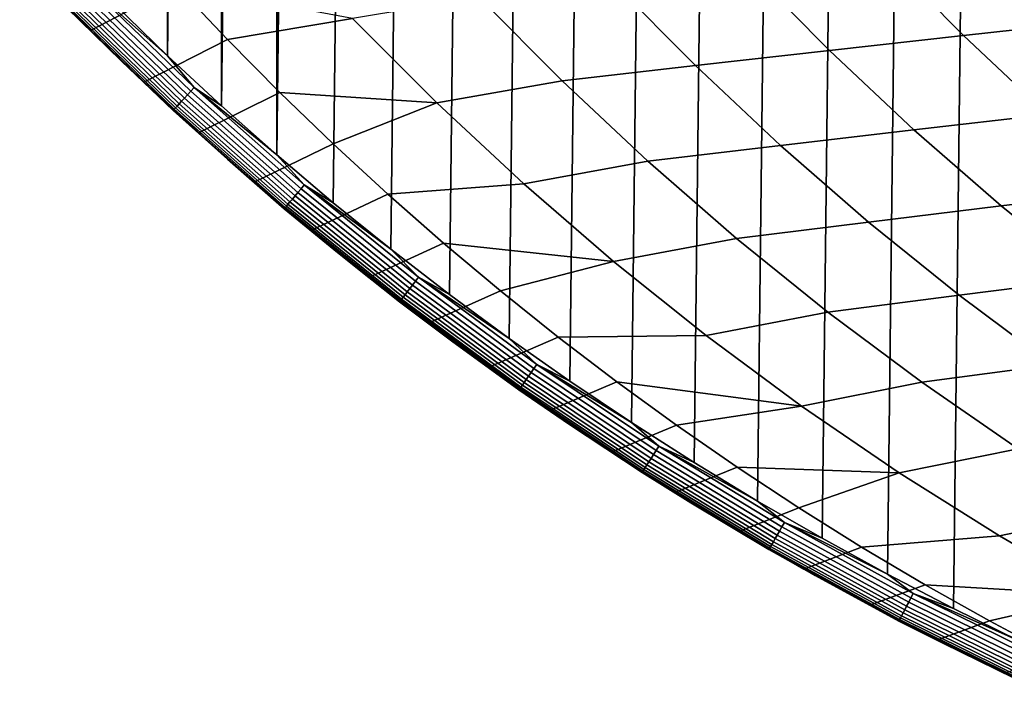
# Model space of a CAD drawing. Header units: metres. Extents: x -240 to 45, y -77 to 27.
# Tile 617 of 656: x -20.51 to -12.35, y -24.62 to -18.93. Entities that reach past the tile are written whole.
import ezdxf

# ---------------------------------------------------------------- set-up
doc = ezdxf.new("R2010")
doc.units = ezdxf.units.M
doc.layers.add('solid_102011X2', color=7, linetype='CONTINUOUS')

msp = doc.modelspace()

# ---------------------------------------------------------------- linework, layer by layer
at = {"layer": 'solid_102011X2'}
for points in [[(-12.771635, -23.812521), (-12.217568, 24.084764), (-11.655321, 24.345638), (-12.216164, -24.085423)], [(-13.320317, -23.527567), (-12.77303, 23.811825), (-12.217568, 24.084764), (-12.771635, -23.812521)], [(-13.86173, -23.230877), (-13.321708, 23.526829), (-12.77303, 23.811825), (-13.320317, -23.527567)], [(-14.395952, -22.922401), (-13.863121, 23.230091), (-13.321708, 23.526829), (-13.86173, -23.230877)], [(-14.922454, -22.602467), (-14.397351, 22.92156), (-13.863121, 23.230091), (-14.395952, -22.922401)], [(-15.441291, -22.271021), (-14.923866, 22.601561), (-14.397351, 22.92156), (-14.922454, -22.602467)], [(-15.952045, -21.928394), (-15.442723, 22.270042), (-14.923866, 22.601561), (-15.441291, -22.271021)], [(-16.454639, -21.574625), (-15.953506, 21.927338), (-15.442723, 22.270042), (-15.952045, -21.928394)], [(-16.948812, -21.209959), (-16.456137, 21.573488), (-15.953506, 21.927338), (-16.454639, -21.574625)], [(-17.434206, -20.834715), (-16.950354, 21.20874), (-16.456137, 21.573488), (-16.948812, -21.209959)], [(-17.910809, -20.448904), (-17.435789, 20.833412), (-16.950354, 21.20874), (-17.434206, -20.834715)], [(-18.378046, -20.053045), (-17.912432, 20.447519), (-17.435789, 20.833412), (-17.910809, -20.448904)], [(-18.378046, -20.053045), (-18.3797, 20.05158), (-17.912432, 20.447519)], [(-18.836016, -19.647047), (-18.837696, 19.645502), (-18.3797, 20.05158)], [(-18.378046, -20.053045), (-18.836016, -19.647047), (-18.3797, 20.05158)], [(-19.284147, -19.231455), (-19.285837, 19.229836), (-18.837696, 19.645502)], [(-18.836016, -19.647047), (-19.284147, -19.231455), (-18.837696, 19.645502)], [(-19.284147, -19.231455), (-19.72246, -18.806221), (-19.285837, 19.229836)], [(-19.922367, -19.022161, 0.359363), (-19.211445, -18.64876, 4.186121), (-19.624939, -18.191088, 4.27622), (-20.354321, -18.58399, 0.360422)], [(-11.582154, -18.941046, 29.276094), (-12.249927, -18.265631, 29.435053), (-13.361567, -18.383221, 25.274504), (-12.689547, -19.062996, 25.114624)], [(-20.509382, -18.42728, 0.337265), (-19.667179, -19.276903, 0.337264), (-20.354321, -18.58399, 0.360422)], [(-20.122597, -18.829943, 0.294933), (-19.667179, -19.276903, 0.337264), (-20.509382, -18.42728, 0.337265)], [(-12.689547, -19.062996, 25.114624), (-13.361567, -18.383221, 25.274504), (-14.477399, -18.502304, 21.091692), (-13.800838, -19.18647, 20.931698)], [(-13.800838, -19.18647, 20.931698), (-14.477399, -18.502304, 21.091692), (-15.592576, -18.623089, 16.885313), (-14.911167, -19.311687, 16.726028)], [(-19.667179, -19.276903, 0.337264), (-19.922367, -19.022161, 0.359363), (-20.354321, -18.58399, 0.360422)], [(-19.968447, -18.677576, 0.011772), (-19.091963, -19.525486, 0.011772), (-19.118984, -19.554703, 0.026379), (-19.996752, -18.705553, 0.026379)], [(-19.938961, -18.648432, 0.00292), (-19.063812, -19.495049, 0.00292), (-19.091963, -19.525486, 0.011772), (-19.968447, -18.677576, 0.011772)], [(-19.938961, -18.648432, 0.00292), (-19.72246, -18.806221), (-19.284147, -19.231455)], [(-19.938961, -18.648432, 0.00292), (-19.284147, -19.231455), (-19.063812, -19.495049, 0.00292)], [(-19.480328, -19.450947, 0.358303), (-18.787731, -19.096691, 4.093795), (-19.211445, -18.64876, 4.186121), (-19.922367, -19.022161, 0.359363)], [(-17.750885, -18.922941, 8.384892), (-19.211445, -18.64876, 4.186121), (-18.787731, -19.096691, 4.093795)], [(-14.911167, -19.311687, 16.726028), (-15.592576, -18.623089, 16.885313), (-16.70216, -18.745787, 12.653981), (-16.015581, -19.43886, 12.49624)], [(-20.047588, -18.7558, 0.071583), (-19.167517, -19.60718, 0.071583), (-19.188061, -19.629391, 0.101278), (-20.069105, -18.777069, 0.101278)], [(-20.023308, -18.731802, 0.04645), (-19.144337, -19.582115, 0.04645), (-19.167517, -19.60718, 0.071583), (-20.047588, -18.7558, 0.071583)], [(-19.996752, -18.705553, 0.026379), (-19.118984, -19.554703, 0.026379), (-19.144337, -19.582115, 0.04645), (-20.023308, -18.731802, 0.04645)], [(-16.70216, -18.745787, 12.653981), (-17.750885, -18.922941, 8.384892), (-17.054487, -19.621, 8.22858), (-16.015581, -19.43886, 12.49624)], [(-20.119959, -18.827335, 0.252703), (-19.23661, -19.681885, 0.252703), (-19.23913, -19.684608, 0.294933), (-20.122597, -18.829943, 0.294933)], [(-20.122597, -18.829943, 0.294933), (-19.23913, -19.684608, 0.294933), (-19.667179, -19.276903, 0.337264)], [(-20.113115, -18.82057, 0.211417), (-19.230076, -19.67482, 0.211417), (-19.23661, -19.681885, 0.252703), (-20.119959, -18.827335, 0.252703)], [(-20.1022, -18.80978, 0.1719), (-19.219654, -19.663551, 0.1719), (-19.230076, -19.67482, 0.211417), (-20.113115, -18.82057, 0.211417)], [(-20.087431, -18.795183, 0.134941), (-19.205555, -19.648308, 0.134941), (-19.219654, -19.663551, 0.1719), (-20.1022, -18.80978, 0.1719)], [(-20.069105, -18.777069, 0.101278), (-19.188061, -19.629391, 0.101278), (-19.205555, -19.648308, 0.134941), (-20.087431, -18.795183, 0.134941)], [(-17.054487, -19.621, 8.22858), (-17.750885, -18.922941, 8.384892), (-18.787731, -19.096691, 4.093795), (-18.354086, -19.534588, 3.999305)], [(-10.89066, -19.590691, 29.11149), (-11.582154, -18.941046, 29.276094), (-12.689547, -19.062996, 25.114624), (-11.993664, -19.716843, 24.949066)], [(-19.667179, -19.276903, 0.337264), (-19.480328, -19.450947, 0.358303), (-19.922367, -19.022161, 0.359363)], [(-11.993664, -19.716843, 24.949066), (-12.689547, -19.062996, 25.114624), (-13.800838, -19.18647, 20.931698), (-13.100266, -19.844553, 20.766026)], [(-19.028431, -19.870129, 0.357204), (-18.354086, -19.534588, 3.999305), (-18.787731, -19.096691, 4.093795), (-19.480328, -19.450947, 0.358303)], [(-19.063812, -19.495049, 0.00292), (-19.284147, -19.231455), (-18.836016, -19.647047)], [(-13.100266, -19.844553, 20.766026), (-13.800838, -19.18647, 20.931698), (-14.911167, -19.311687, 16.726028), (-14.205585, -19.974033, 16.561092)], [(-19.667179, -19.276903, 0.337264), (-18.788809, -20.088987, 0.337264), (-19.480328, -19.450947, 0.358303)], [(-19.23913, -19.684608, 0.294933), (-18.788809, -20.088987, 0.337264), (-19.667179, -19.276903, 0.337264)], [(-14.205585, -19.974033, 16.561092), (-14.911167, -19.311687, 16.726028), (-16.015581, -19.43886, 12.49624), (-15.304658, -20.105507, 12.332905)], [(-18.788809, -20.088987, 0.337264), (-19.028431, -19.870129, 0.357204), (-19.480328, -19.450947, 0.358303)], [(-19.063812, -19.495049, 0.00292), (-18.151735, -20.301739, 0.00292), (-18.178497, -20.333403, 0.011772), (-19.091963, -19.525486, 0.011772)], [(-19.063812, -19.495049, 0.00292), (-18.836016, -19.647047), (-18.378046, -20.053045)], [(-19.063812, -19.495049, 0.00292), (-18.378046, -20.053045), (-18.151735, -20.301739, 0.00292)], [(-16.015581, -19.43886, 12.49624), (-17.054487, -19.621, 8.22858), (-16.333462, -20.292192, 8.066739), (-15.304658, -20.105507, 12.332905)], [(-19.118984, -19.554703, 0.026379), (-18.204187, -20.363796, 0.026379), (-18.228292, -20.392315, 0.04645), (-19.144337, -19.582115, 0.04645)], [(-19.091963, -19.525486, 0.011772), (-18.178497, -20.333403, 0.011772), (-18.204187, -20.363796, 0.026379), (-19.118984, -19.554703, 0.026379)], [(-18.566874, -20.279486, 0.356127), (-17.910797, -19.962168, 3.902714), (-18.354086, -19.534588, 3.999305), (-19.028431, -19.870129, 0.357204)], [(-17.054487, -19.621, 8.22858), (-18.354086, -19.534588, 3.999305), (-17.910797, -19.962168, 3.902714)], [(-19.205555, -19.648308, 0.134941), (-18.286493, -20.461172, 0.134941), (-18.299896, -20.477032, 0.1719), (-19.219654, -19.663551, 0.1719)], [(-19.188061, -19.629391, 0.101278), (-18.269859, -20.441494, 0.101278), (-18.286493, -20.461172, 0.134941), (-19.205555, -19.648308, 0.134941)], [(-19.167517, -19.60718, 0.071583), (-18.250328, -20.418386, 0.071583), (-18.269859, -20.441494, 0.101278), (-19.188061, -19.629391, 0.101278)], [(-19.144337, -19.582115, 0.04645), (-18.228292, -20.392315, 0.04645), (-18.250328, -20.418386, 0.071583), (-19.167517, -19.60718, 0.071583)], [(-16.333462, -20.292192, 8.066739), (-17.054487, -19.621, 8.22858), (-17.910797, -19.962168, 3.902714), (-17.458385, -20.378942, 3.804134)], [(-19.23661, -19.681885, 0.252703), (-18.316017, -20.496103, 0.252703), (-18.318411, -20.498936, 0.294933), (-19.23913, -19.684608, 0.294933)], [(-19.23913, -19.684608, 0.294933), (-18.318411, -20.498936, 0.294933), (-18.788809, -20.088987, 0.337264)], [(-19.230076, -19.67482, 0.211417), (-18.309805, -20.488754, 0.211417), (-18.316017, -20.496103, 0.252703), (-19.23661, -19.681885, 0.252703)], [(-19.219654, -19.663551, 0.1719), (-18.299896, -20.477032, 0.1719), (-18.309805, -20.488754, 0.211417), (-19.230076, -19.67482, 0.211417)], [(-11.274835, -20.34383, 24.778049), (-11.993664, -19.716843, 24.949066), (-13.100266, -19.844553, 20.766026), (-12.376596, -20.475601, 20.594894)], [(-18.788809, -20.088987, 0.337264), (-18.566874, -20.279486, 0.356127), (-19.028431, -19.870129, 0.357204)], [(-12.376596, -20.475601, 20.594894), (-13.100266, -19.844553, 20.766026), (-14.205585, -19.974033, 16.561092), (-13.476748, -20.609171, 16.390722)], [(-18.095854, -20.67882, 0.354989), (-17.458385, -20.378942, 3.804134), (-17.910797, -19.962168, 3.902714), (-18.566874, -20.279486, 0.356127)], [(-13.476748, -20.609171, 16.390722), (-14.205585, -19.974033, 16.561092), (-15.304658, -20.105507, 12.332905), (-14.570312, -20.744761, 12.164189)], [(-18.151735, -20.301739, 0.00292), (-18.378046, -20.053045), (-17.910809, -20.448904)], [(-18.788809, -20.088987, 0.337264), (-17.876076, -20.862204, 0.337264), (-18.566874, -20.279486, 0.356127)], [(-18.318411, -20.498936, 0.294933), (-17.876076, -20.862204, 0.337264), (-18.788809, -20.088987, 0.337264)], [(-15.304658, -20.105507, 12.332905), (-16.333462, -20.292192, 8.066739), (-15.588745, -20.935524, 7.899581), (-14.570312, -20.744761, 12.164189)], [(-17.876076, -20.862204, 0.337264), (-18.095854, -20.67882, 0.354989), (-18.566874, -20.279486, 0.356127)], [(-18.151735, -20.301739, 0.00292), (-17.204685, -21.067091, 0.00292), (-17.230011, -21.099915, 0.011772), (-18.178497, -20.333403, 0.011772)], [(-18.151735, -20.301739, 0.00292), (-17.910809, -20.448904), (-17.434206, -20.834715)], [(-18.151735, -20.301739, 0.00292), (-17.434206, -20.834715), (-17.204685, -21.067091, 0.00292)], [(-15.588745, -20.935524, 7.899581), (-16.333462, -20.292192, 8.066739), (-17.458385, -20.378942, 3.804134), (-16.997046, -20.784729, 3.703609)], [(-18.228292, -20.392315, 0.04645), (-17.277134, -21.160984, 0.046449), (-17.297989, -21.188011, 0.071583), (-18.250328, -20.418386, 0.071583)], [(-18.204187, -20.363796, 0.026379), (-17.254324, -21.131422, 0.026379), (-17.277134, -21.160984, 0.046449), (-18.228292, -20.392315, 0.04645)], [(-18.178497, -20.333403, 0.011772), (-17.230011, -21.099915, 0.011772), (-17.254324, -21.131422, 0.026379), (-18.204187, -20.363796, 0.026379)], [(-17.615568, -21.06789, 0.353864), (-16.997046, -20.784729, 3.703609), (-17.458385, -20.378942, 3.804134), (-18.095854, -20.67882, 0.354989)], [(-10.533971, -20.943018, 24.601791), (-11.274835, -20.34383, 24.778049), (-12.376596, -20.475601, 20.594894), (-11.630743, -21.078661, 20.418514)], [(-18.286493, -20.461172, 0.134941), (-17.332212, -21.232365, 0.134941), (-17.344898, -21.248804, 0.1719), (-18.299896, -20.477032, 0.1719)], [(-18.269859, -20.441494, 0.101278), (-17.316471, -21.211964, 0.101278), (-17.332212, -21.232365, 0.134941), (-18.286493, -20.461172, 0.134941)], [(-18.250328, -20.418386, 0.071583), (-17.297989, -21.188011, 0.071583), (-17.316471, -21.211964, 0.101278), (-18.269859, -20.441494, 0.101278)], [(-11.630743, -21.078661, 20.418514), (-12.376596, -20.475601, 20.594894), (-13.476748, -20.609171, 16.390722), (-12.725569, -21.216127, 16.215128)], [(-18.316017, -20.496103, 0.252703), (-17.360153, -21.268574, 0.252703), (-17.362419, -21.271511, 0.294933), (-18.318411, -20.498936, 0.294933)], [(-18.318411, -20.498936, 0.294933), (-17.362419, -21.271511, 0.294933), (-17.876076, -20.862204, 0.337264)], [(-18.309805, -20.488754, 0.211417), (-17.354275, -21.260954, 0.211417), (-17.360153, -21.268574, 0.252703), (-18.316017, -20.496103, 0.252703)], [(-18.299896, -20.477032, 0.1719), (-17.344898, -21.248804, 0.1719), (-17.354275, -21.260954, 0.211417), (-18.309805, -20.488754, 0.211417)], [(-12.725569, -21.216127, 16.215128), (-13.476748, -20.609171, 16.390722), (-14.570312, -20.744761, 12.164189), (-13.813458, -21.355639, 11.990302)], [(-17.876076, -20.862204, 0.337264), (-17.615568, -21.06789, 0.353864), (-18.095854, -20.67882, 0.354989)], [(-17.126219, -21.446484, 0.352677), (-16.527039, -21.179291, 3.601196), (-16.997046, -20.784729, 3.703609), (-17.615568, -21.06789, 0.353864)], [(-15.588745, -20.935524, 7.899581), (-16.997046, -20.784729, 3.703609), (-16.527039, -21.179291, 3.601196)], [(-14.570312, -20.744761, 12.164189), (-15.588745, -20.935524, 7.899581), (-14.821267, -21.549994, 7.727314), (-13.813458, -21.355639, 11.990302)], [(-17.876076, -20.862204, 0.337264), (-16.930801, -21.595245, 0.337264), (-17.615568, -21.06789, 0.353864)], [(-17.362419, -21.271511, 0.294933), (-16.930801, -21.595245, 0.337264), (-17.876076, -20.862204, 0.337264)], [(-17.204685, -21.067091, 0.00292), (-17.434206, -20.834715), (-16.948812, -21.209959)], [(-14.821267, -21.549994, 7.727314), (-15.588745, -20.935524, 7.899581), (-16.527039, -21.179291, 3.601196), (-16.048676, -21.562353, 3.496962)], [(-16.930801, -21.595245, 0.337264), (-17.126219, -21.446484, 0.352677), (-17.615568, -21.06789, 0.353864)], [(-17.230011, -21.099915, 0.011772), (-16.248461, -21.823614, 0.011771), (-16.271351, -21.856169, 0.026379), (-17.254324, -21.131422, 0.026379)], [(-17.204685, -21.067091, 0.00292), (-16.224613, -21.789701, 0.00292), (-16.248461, -21.823614, 0.011771), (-17.230011, -21.099915, 0.011772)], [(-17.204685, -21.067091, 0.00292), (-16.948812, -21.209959), (-16.454639, -21.574625)], [(-17.204685, -21.067091, 0.00292), (-16.454639, -21.574625), (-16.224613, -21.789701, 0.00292)], [(-10.863637, -21.652809, 20.237112), (-11.630743, -21.078661, 20.418514), (-12.725569, -21.216127, 16.215128), (-11.952981, -21.793968, 16.034531)], [(-17.297989, -21.188011, 0.071583), (-16.312466, -21.914639, 0.071583), (-16.329868, -21.939388, 0.101278), (-17.316471, -21.211964, 0.101278)], [(-17.277134, -21.160984, 0.046449), (-16.29283, -21.886713, 0.046449), (-16.312466, -21.914639, 0.071583), (-17.297989, -21.188011, 0.071583)], [(-17.254324, -21.131422, 0.026379), (-16.271351, -21.856169, 0.026379), (-16.29283, -21.886713, 0.046449), (-17.277134, -21.160984, 0.046449)], [(-16.627998, -21.814363, 0.351477), (-16.048676, -21.562353, 3.496962), (-16.527039, -21.179291, 3.601196), (-17.126219, -21.446484, 0.352677)], [(-17.360153, -21.268574, 0.252703), (-16.370996, -21.997879, 0.252703), (-16.373131, -22.000914, 0.294933), (-17.362419, -21.271511, 0.294933)], [(-17.362419, -21.271511, 0.294933), (-16.373131, -22.000914, 0.294933), (-16.930801, -21.595245, 0.337264)], [(-17.354275, -21.260954, 0.211417), (-16.365461, -21.990005, 0.211417), (-16.370996, -21.997879, 0.252703), (-17.360153, -21.268574, 0.252703)], [(-17.344898, -21.248804, 0.1719), (-16.356632, -21.977451, 0.1719), (-16.365461, -21.990005, 0.211417), (-17.354275, -21.260954, 0.211417)], [(-17.332212, -21.232365, 0.134941), (-16.344688, -21.960466, 0.134941), (-16.356632, -21.977451, 0.1719), (-17.344898, -21.248804, 0.1719)], [(-17.316471, -21.211964, 0.101278), (-16.329868, -21.939388, 0.101278), (-16.344688, -21.960466, 0.134941), (-17.332212, -21.232365, 0.134941)], [(-11.952981, -21.793968, 16.034531), (-12.725569, -21.216127, 16.215128), (-13.813458, -21.355639, 11.990302), (-13.035034, -21.937193, 11.81146)], [(-13.813458, -21.355639, 11.990302), (-14.821267, -21.549994, 7.727314), (-14.031989, -22.134645, 7.550154), (-13.035034, -21.937193, 11.81146)], [(-16.930801, -21.595245, 0.337264), (-16.627998, -21.814363, 0.351477), (-17.126219, -21.446484, 0.352677)], [(-16.930801, -21.595245, 0.337264), (-15.954811, -22.286806, 0.337264), (-16.627998, -21.814363, 0.351477)], [(-16.373131, -22.000914, 0.294933), (-15.954811, -22.286806, 0.337264), (-16.930801, -21.595245, 0.337264)], [(-16.121117, -22.17131, 0.350237), (-15.561905, -21.933928, 3.390896), (-16.048676, -21.562353, 3.496962), (-16.627998, -21.814363, 0.351477)], [(-16.224613, -21.789701, 0.00292), (-16.454639, -21.574625), (-15.952045, -21.928394)], [(-14.031989, -22.134645, 7.550154), (-14.821267, -21.549994, 7.727314), (-16.048676, -21.562353, 3.496962), (-15.561905, -21.933928, 3.390896)], [(-15.954811, -22.286806, 0.337264), (-16.121117, -22.17131, 0.350237), (-16.627998, -21.814363, 0.351477)], [(-16.271351, -21.856169, 0.026379), (-15.257234, -22.536629, 0.026379), (-15.277342, -22.568092, 0.046449), (-16.29283, -21.886713, 0.046449)], [(-16.248461, -21.823614, 0.011771), (-15.235803, -22.503096, 0.011771), (-15.257234, -22.536629, 0.026379), (-16.271351, -21.856169, 0.026379)], [(-16.224613, -21.789701, 0.00292), (-15.213477, -22.468161, 0.00292), (-15.235803, -22.503096, 0.011771), (-16.248461, -21.823614, 0.011771)], [(-16.224613, -21.789701, 0.00292), (-15.952045, -21.928394), (-15.441291, -22.271021)], [(-16.224613, -21.789701, 0.00292), (-15.441291, -22.271021), (-15.213477, -22.468161, 0.00292)], [(-11.160066, -22.341961, 15.849182), (-11.952981, -21.793968, 16.034531), (-13.035034, -21.937193, 11.81146), (-12.236131, -22.488689, 11.627913)], [(-16.329868, -21.939388, 0.101278), (-15.312018, -22.622353, 0.101278), (-15.325894, -22.644064, 0.134941), (-16.344688, -21.960466, 0.134941)], [(-16.312466, -21.914639, 0.071583), (-15.295726, -22.596859, 0.071583), (-15.312018, -22.622353, 0.101278), (-16.329868, -21.939388, 0.101278)], [(-16.29283, -21.886713, 0.046449), (-15.277342, -22.568092, 0.046449), (-15.295726, -22.596859, 0.071583), (-16.312466, -21.914639, 0.071583)], [(-15.605813, -22.517143, 0.348969), (-15.06688, -22.293896, 3.283032), (-15.561905, -21.933928, 3.390896), (-16.121117, -22.17131, 0.350237)], [(-14.031989, -22.134645, 7.550154), (-15.561905, -21.933928, 3.390896), (-15.06688, -22.293896, 3.283032)], [(-13.035034, -21.937193, 11.81146), (-14.031989, -22.134645, 7.550154), (-13.222036, -22.688755, 7.368354), (-12.236131, -22.488689, 11.627913)], [(-16.370996, -21.997879, 0.252703), (-15.350524, -22.682604, 0.252703), (-15.352522, -22.685728, 0.294933), (-16.373131, -22.000914, 0.294933)], [(-16.373131, -22.000914, 0.294933), (-15.352522, -22.685728, 0.294933), (-15.954811, -22.286806, 0.337264)], [(-16.365461, -21.990005, 0.211417), (-15.345341, -22.674494, 0.211417), (-15.350524, -22.682604, 0.252703), (-16.370996, -21.997879, 0.252703)], [(-16.356632, -21.977451, 0.1719), (-15.337076, -22.66156, 0.1719), (-15.345341, -22.674494, 0.211417), (-16.365461, -21.990005, 0.211417)], [(-16.344688, -21.960466, 0.134941), (-15.325894, -22.644064, 0.134941), (-15.337076, -22.66156, 0.1719), (-16.356632, -21.977451, 0.1719)], [(-15.954811, -22.286806, 0.337264), (-15.605813, -22.517143, 0.348969), (-16.121117, -22.17131, 0.350237)], [(-13.222036, -22.688755, 7.368354), (-14.031989, -22.134645, 7.550154), (-15.06688, -22.293896, 3.283032), (-14.563828, -22.642136, 3.173418)], [(-15.954811, -22.286806, 0.337264), (-14.949929, -22.935591, 0.337264), (-15.605813, -22.517143, 0.348969)], [(-15.352522, -22.685728, 0.294933), (-14.949929, -22.935591, 0.337264), (-15.954811, -22.286806, 0.337264)], [(-15.082337, -22.851704, 0.347706), (-14.563828, -22.642136, 3.173418), (-15.06688, -22.293896, 3.283032), (-15.605813, -22.517143, 0.348969)], [(-15.213477, -22.468161, 0.00292), (-15.441291, -22.271021), (-14.922454, -22.602467)], [(-15.235803, -22.503096, 0.011771), (-14.194049, -23.137053, 0.011771), (-14.213984, -23.171497, 0.026379), (-15.257234, -22.536629, 0.026379)], [(-15.213477, -22.468161, 0.00292), (-14.173281, -23.10117, 0.00292), (-14.194049, -23.137053, 0.011771), (-15.235803, -22.503096, 0.011771)], [(-15.213477, -22.468161, 0.00292), (-14.922454, -22.602467), (-14.395952, -22.922401)], [(-15.213477, -22.468161, 0.00292), (-14.395952, -22.922401), (-14.173281, -23.10117, 0.00292)], [(-12.236131, -22.488689, 11.627913), (-13.222036, -22.688755, 7.368354), (-12.392591, -23.211674, 7.182178), (-11.417905, -23.009487, 11.439928)], [(-14.949929, -22.935591, 0.337264), (-15.082337, -22.851704, 0.347706), (-15.605813, -22.517143, 0.348969)], [(-15.295726, -22.596859, 0.071583), (-14.249788, -23.233362, 0.071583), (-14.264944, -23.259548, 0.101278), (-15.312018, -22.622353, 0.101278)], [(-15.277342, -22.568092, 0.046449), (-14.232688, -23.203815, 0.046449), (-14.249788, -23.233362, 0.071583), (-15.295726, -22.596859, 0.071583)], [(-15.257234, -22.536629, 0.026379), (-14.213984, -23.171497, 0.026379), (-14.232688, -23.203815, 0.046449), (-15.277342, -22.568092, 0.046449)], [(-15.345341, -22.674494, 0.211417), (-14.29594, -23.313107, 0.211417), (-14.300762, -23.321436, 0.252703), (-15.350524, -22.682604, 0.252703)], [(-15.337076, -22.66156, 0.1719), (-14.288253, -23.299822, 0.1719), (-14.29594, -23.313107, 0.211417), (-15.345341, -22.674494, 0.211417)], [(-15.325894, -22.644064, 0.134941), (-14.277851, -23.281851, 0.134941), (-14.288253, -23.299822, 0.1719), (-15.337076, -22.66156, 0.1719)], [(-15.312018, -22.622353, 0.101278), (-14.264944, -23.259548, 0.101278), (-14.277851, -23.281851, 0.134941), (-15.325894, -22.644064, 0.134941)], [(-14.55094, -23.174841, 0.3464), (-14.052841, -22.978609, 3.062075), (-14.563828, -22.642136, 3.173418), (-15.082337, -22.851704, 0.347706)], [(-13.222036, -22.688755, 7.368354), (-14.563828, -22.642136, 3.173418), (-14.052841, -22.978609, 3.062075)], [(-15.350524, -22.682604, 0.252703), (-14.300762, -23.321436, 0.252703), (-14.30262, -23.324646, 0.294933), (-15.352522, -22.685728, 0.294933)], [(-15.352522, -22.685728, 0.294933), (-14.30262, -23.324646, 0.294933), (-14.949929, -22.935591, 0.337264)], [(-12.392591, -23.211674, 7.182178), (-13.222036, -22.688755, 7.368354), (-14.052841, -22.978609, 3.062075), (-13.534238, -23.303116, 2.949073)], [(-14.949929, -22.935591, 0.337264), (-14.55094, -23.174841, 0.3464), (-15.082337, -22.851704, 0.347706)], [(-14.173281, -23.10117, 0.00292), (-14.395952, -22.922401), (-13.86173, -23.230877)], [(-14.949929, -22.935591, 0.337264), (-13.918084, -23.540512, 0.337264), (-14.55094, -23.174841, 0.3464)], [(-14.30262, -23.324646, 0.294933), (-13.918084, -23.540512, 0.337264), (-14.949929, -22.935591, 0.337264)], [(-14.011873, -23.486383, 0.345128), (-13.534238, -23.303116, 2.949073), (-14.052841, -22.978609, 3.062075), (-14.55094, -23.174841, 0.3464)], [(-11.417905, -23.009487, 11.439928), (-12.392591, -23.211674, 7.182178), (-11.544835, -23.702751, 6.991894), (-10.581514, -23.498943, 11.247769)], [(-14.194049, -23.137053, 0.011771), (-13.12536, -23.724485, 0.011771), (-13.143765, -23.759771, 0.026378), (-14.213984, -23.171497, 0.026379)], [(-14.173281, -23.10117, 0.00292), (-13.106187, -23.687725, 0.00292), (-13.12536, -23.724485, 0.011771), (-14.194049, -23.137053, 0.011771)], [(-14.173281, -23.10117, 0.00292), (-13.86173, -23.230877), (-13.320317, -23.527567)], [(-14.173281, -23.10117, 0.00292), (-13.320317, -23.527567), (-13.106187, -23.687725, 0.00292)], [(-13.918084, -23.540512, 0.337264), (-14.011873, -23.486383, 0.345128), (-14.55094, -23.174841, 0.3464)], [(-14.249788, -23.233362, 0.071583), (-13.176823, -23.823149, 0.071583), (-13.190814, -23.849974, 0.101278), (-14.264944, -23.259548, 0.101278)], [(-14.232688, -23.203815, 0.046449), (-13.161034, -23.792879, 0.046449), (-13.176823, -23.823149, 0.071583), (-14.249788, -23.233362, 0.071583)], [(-14.213984, -23.171497, 0.026379), (-13.143765, -23.759771, 0.026378), (-13.161034, -23.792879, 0.046449), (-14.232688, -23.203815, 0.046449)], [(-11.544835, -23.702751, 6.991894), (-12.392591, -23.211674, 7.182178), (-13.534238, -23.303116, 2.949073), (-13.008235, -23.615519, 2.834459)], [(-14.300762, -23.321436, 0.252703), (-13.223884, -23.913374, 0.252703), (-13.225599, -23.916662, 0.294933), (-14.30262, -23.324646, 0.294933)], [(-14.30262, -23.324646, 0.294933), (-13.225599, -23.916662, 0.294933), (-13.918084, -23.540512, 0.337264)], [(-14.29594, -23.313107, 0.211417), (-13.219432, -23.90484, 0.211417), (-13.223884, -23.913374, 0.252703), (-14.300762, -23.321436, 0.252703)], [(-14.288253, -23.299822, 0.1719), (-13.212335, -23.891232, 0.1719), (-13.219432, -23.90484, 0.211417), (-14.29594, -23.313107, 0.211417)], [(-14.277851, -23.281851, 0.134941), (-13.202731, -23.87282, 0.134941), (-13.212335, -23.891232, 0.1719), (-14.288253, -23.299822, 0.1719)], [(-14.264944, -23.259548, 0.101278), (-13.190814, -23.849974, 0.101278), (-13.202731, -23.87282, 0.134941), (-14.277851, -23.281851, 0.134941)], [(-13.465382, -23.786192, 0.343802), (-13.008235, -23.615519, 2.834459), (-13.534238, -23.303116, 2.949073), (-14.011873, -23.486383, 0.345128)], [(-13.918084, -23.540512, 0.337264), (-13.465382, -23.786192, 0.343802), (-14.011873, -23.486383, 0.345128)], [(-13.918084, -23.540512, 0.337264), (-12.8613, -24.100683, 0.337264), (-13.465382, -23.786192, 0.343802)], [(-13.225599, -23.916662, 0.294933), (-12.8613, -24.100683, 0.337264), (-13.918084, -23.540512, 0.337264)], [(-13.106187, -23.687725, 0.00292), (-13.320317, -23.527567), (-12.771635, -23.812521)], [(-12.911723, -24.074087, 0.342506), (-12.475094, -23.915655, 2.718288), (-13.008235, -23.615519, 2.834459), (-13.465382, -23.786192, 0.343802)], [(-11.544835, -23.702751, 6.991894), (-13.008235, -23.615519, 2.834459), (-12.475094, -23.915655, 2.718288)], [(-13.12536, -23.724485, 0.011771), (-12.031927, -24.264444, 0.011771), (-12.04877, -24.300503, 0.026378), (-13.143765, -23.759771, 0.026378)], [(-13.106187, -23.687725, 0.00292), (-12.01438, -24.226881, 0.00292), (-12.031927, -24.264444, 0.011771), (-13.12536, -23.724485, 0.011771)], [(-13.106187, -23.687725, 0.00292), (-12.771635, -23.812521), (-12.216164, -24.085423)], [(-13.106187, -23.687725, 0.00292), (-12.216164, -24.085423), (-12.01438, -24.226881, 0.00292)], [(-10.679961, -24.16135, 6.797767), (-11.544835, -23.702751, 6.991894), (-12.475094, -23.915655, 2.718288), (-11.93525, -24.203268, 2.600658)], [(-12.8613, -24.100683, 0.337264), (-12.911723, -24.074087, 0.342506), (-13.465382, -23.786192, 0.343802)], [(-13.161034, -23.792879, 0.046449), (-12.064573, -24.334335, 0.046449), (-12.079021, -24.365265, 0.071583), (-13.176823, -23.823149, 0.071583)], [(-13.143765, -23.759771, 0.026378), (-12.04877, -24.300503, 0.026378), (-12.064573, -24.334335, 0.046449), (-13.161034, -23.792879, 0.046449)], [(-13.212335, -23.891232, 0.1719), (-12.111519, -24.434839, 0.1719), (-12.118014, -24.448744, 0.211417), (-13.219432, -23.90484, 0.211417)], [(-13.202731, -23.87282, 0.134941), (-12.102731, -24.416025, 0.134941), (-12.111519, -24.434839, 0.1719), (-13.212335, -23.891232, 0.1719)], [(-13.190814, -23.849974, 0.101278), (-12.091825, -24.392677, 0.101278), (-12.102731, -24.416025, 0.134941), (-13.202731, -23.87282, 0.134941)], [(-13.176823, -23.823149, 0.071583), (-12.079021, -24.365265, 0.071583), (-12.091825, -24.392677, 0.101278), (-13.190814, -23.849974, 0.101278)], [(-13.223884, -23.913374, 0.252703), (-12.122088, -24.457464, 0.252703), (-12.123658, -24.460825, 0.294933), (-13.225599, -23.916662, 0.294933)], [(-13.225599, -23.916662, 0.294933), (-12.123658, -24.460825, 0.294933), (-12.8613, -24.100683, 0.337264)], [(-13.219432, -23.90484, 0.211417), (-12.118014, -24.448744, 0.211417), (-12.122088, -24.457464, 0.252703), (-13.223884, -23.913374, 0.252703)], [(-12.351151, -24.349924, 0.341169), (-11.93525, -24.203268, 2.600658), (-12.475094, -23.915655, 2.718288), (-12.911723, -24.074087, 0.342506)], [(-12.8613, -24.100683, 0.337264), (-12.351151, -24.349924, 0.341169), (-12.911723, -24.074087, 0.342506)], [(-12.8613, -24.100683, 0.337264), (-11.781601, -24.615229, 0.337264), (-12.351151, -24.349924, 0.341169)], [(-12.123658, -24.460825, 0.294933), (-11.781601, -24.615229, 0.337264), (-12.8613, -24.100683, 0.337264)]]:
    msp.add_3dface(points, dxfattribs=at)

doc.saveas('drawing.dxf')
